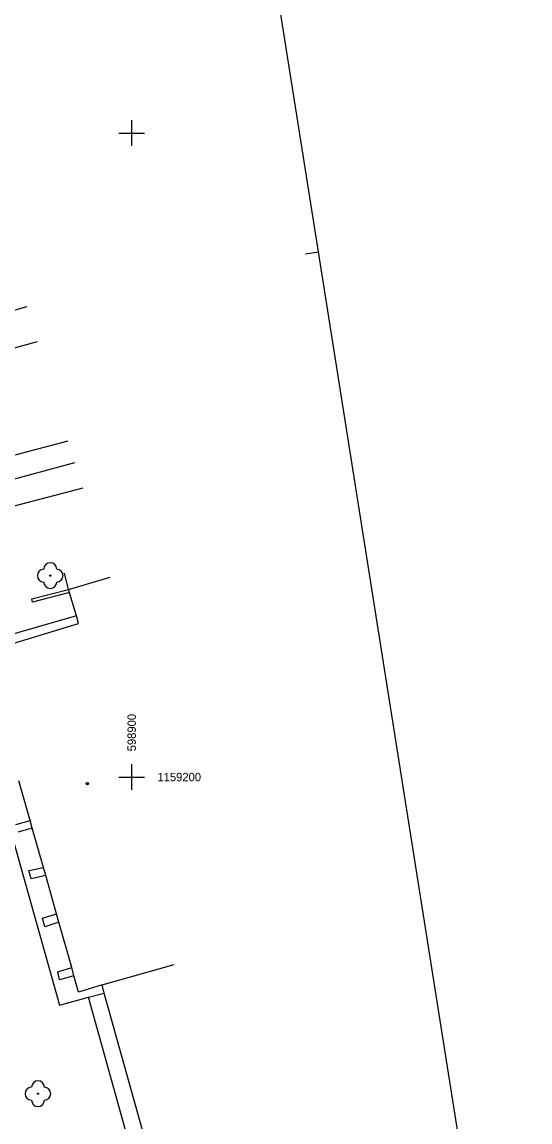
# Model space of a CAD drawing. Extents: x -599098 to -598820, y -1159597 to -1158744.
# Drawn here: x -598908.5 to -598869.1, y -1159226.8 to -1159141.4 of the extents above; entities that cross this region are included whole.
import ezdxf

# ---------------------------------------------------------------- set-up
doc = ezdxf.new("R2010")
doc.units = 0
for name, color, linetype in [('budovy', 7, 'Continuous'), ('druh pozemku stromy', 7, 'Continuous'), ('hektometrická síť', 7, 'Continuous'), ('kresba', 7, 'Continuous'), ('mapový rám legenda', 7, 'Continuous')]:
    doc.layers.add(name, color=color, linetype=linetype)

msp = doc.modelspace()

# ---------------------------------------------------------------- linework, layer by layer
at = {"layer": 'budovy'}
for p, q in [((-598904.9, -1159185.43), (-598901.678, -1159184.491)), ((-598904.28, -1159187.49), (-598904.9, -1159185.43)), ((-598904.12, -1159188.09), (-598904.28, -1159187.49)), ((-598910.79, -1159190.1), (-598904.12, -1159188.09)), ((-598907.89, -1159203.37), (-598908.75, -1159200.28)), ((-598908.98, -1159203.68), (-598907.89, -1159203.37)), ((-598907.72, -1159203.96), (-598907.89, -1159203.37)), ((-598907.72, -1159203.96), (-598908.84, -1159204.27)), ((-598906.85, -1159207.01), (-598907.72, -1159203.96)), ((-598907.97, -1159207.25), (-598906.85, -1159207.01)), ((-598907.81, -1159207.89), (-598907.97, -1159207.25)), ((-598906.67, -1159207.63), (-598907.81, -1159207.89)), ((-598906.67, -1159207.63), (-598906.85, -1159207.01)), ((-598905.84, -1159210.63), (-598906.67, -1159207.63)), ((-598906.93, -1159210.95), (-598905.84, -1159210.63)), ((-598906.75, -1159211.62), (-598906.93, -1159210.95)), ((-598905.65, -1159211.26), (-598905.84, -1159210.63)), ((-598905.65, -1159211.26), (-598906.75, -1159211.62)), ((-598904.65, -1159214.79), (-598905.65, -1159211.26)), ((-598905.74, -1159215.11), (-598904.65, -1159214.79)), ((-598905.6, -1159215.75), (-598905.74, -1159215.11)), ((-598904.48, -1159215.42), (-598904.65, -1159214.79)), ((-598902.29, -1159216.13), (-598896.702, -1159214.564)), ((-598904.48, -1159215.42), (-598905.6, -1159215.75)), ((-598904.12, -1159216.69), (-598904.48, -1159215.42)), ((-598902.29, -1159216.13), (-598904.12, -1159216.69)), ((-598902.13, -1159216.77), (-598902.29, -1159216.13)), ((-598895.13, -1159241.78), (-598902.13, -1159216.77))]:
    msp.add_line(p, q, dxfattribs=at)
for radius in [0.09, 0.0398]:
    msp.add_circle((-598903.43, -1159200.51), radius, dxfattribs=at)
at = {"layer": 'druh pozemku stromy'}
for centre in [(-598906.32, -1159184.36), (-598907.275, -1159224.581)]:
    msp.add_circle(centre, 0.05, dxfattribs=at)
for centre, start, end in [((-598906.32, -1159183.86), 0, 180), ((-598906.82, -1159184.36), 90, 270), ((-598905.82, -1159184.36), 270, 90), ((-598906.32, -1159184.86), 180, 0), ((-598907.275, -1159224.081), 0, 180), ((-598907.775, -1159224.581), 90, 270), ((-598906.775, -1159224.581), 270, 90), ((-598907.275, -1159225.081), 180, 0)]:
    msp.add_arc(centre, 0.5, start, end, dxfattribs=at)
at = {"layer": 'hektometrická síť'}
for p, q in [((-598900, -1159151), (-598900, -1159149)), ((-598901, -1159150), (-598899, -1159150)), ((-598900, -1159201), (-598900, -1159199)), ((-598901, -1159200), (-598899, -1159200))]:
    msp.add_line(p, q, dxfattribs=at)
at = {"layer": 'kresba'}
for p, q in [((-598930.47, -1159169.72), (-598908.115, -1159163.47)), ((-598925.994, -1159171.385), (-598907.305, -1159166.175)), ((-598922.879, -1159178.688), (-598904.926, -1159173.884)), ((-598922.408, -1159180.447), (-598904.411, -1159175.567)), ((-598903.799, -1159177.566), (-598921.914, -1159182.293)), ((-598904.9, -1159185.43), (-598905.21, -1159184.16)), ((-598907.74, -1159186.17), (-598904.9, -1159185.43)), ((-598907.69, -1159186.43), (-598907.74, -1159186.17)), ((-598904.83, -1159185.67), (-598907.69, -1159186.43)), ((-598904.28, -1159187.49), (-598913.39, -1159190.07)), ((-598913.39, -1159190.07), (-598905.59, -1159217.7)), ((-598903.36, -1159217.1), (-598902.13, -1159216.77)), ((-598905.59, -1159217.7), (-598903.36, -1159217.1)), ((-598897.803, -1159236.988), (-598903.36, -1159217.1))]:
    msp.add_line(p, q, dxfattribs=at)
at = {"layer": 'mapový rám legenda'}
for p, q in [((-598885.509, -1159159.218), (-598901.935, -1159055.511)), ((-598886.497, -1159159.374), (-598885.509, -1159159.218)), ((-598869.083, -1159262.925), (-598885.509, -1159159.218))]:
    msp.add_line(p, q, dxfattribs=at)

# ---------------------------------------------------------------- texts
at = {"layer": 'hektometrická síť'}
msp.add_text('598900', height=0.65, rotation=90, dxfattribs=at).set_placement((-598899.675, -1159198))
msp.add_text('1159200', height=0.65, dxfattribs=at).set_placement((-598898, -1159200.325))

doc.saveas('drawing.dxf')
